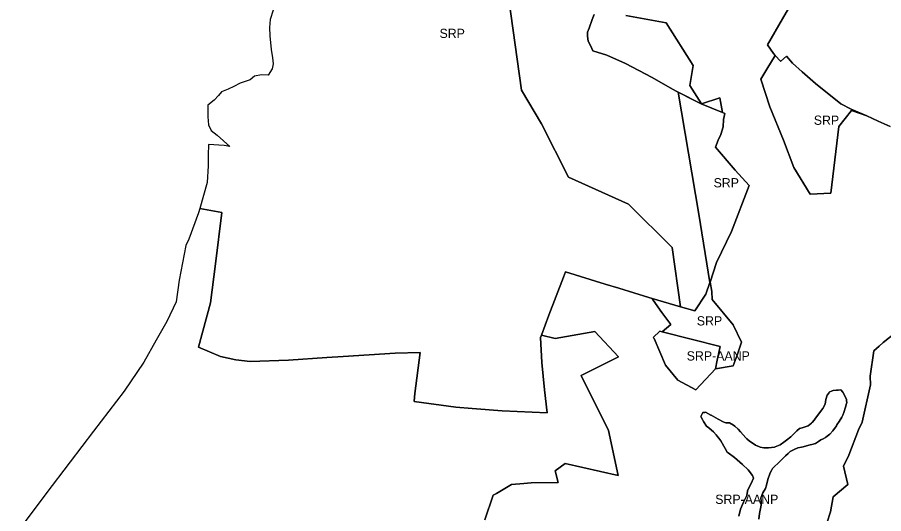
# Model space of a CAD drawing. Extents: x 598968 to 613553, y 4409678 to 4430833.
# Drawn here: x 599131 to 600257, y 4412632 to 4413278 of the extents above; entities that cross this region are included whole.
import ezdxf

# ---------------------------------------------------------------- set-up
doc = ezdxf.new("R2010")
doc.units = 0
for name, color, linetype in [('Sòl Rústic Comú', 7, 'Continuous'), ('Sòl Rústic Protegit', 7, 'Continuous'), ('Sòl Rústic Protegit - Alt Nivell de Protecció', 7, 'Continuous')]:
    doc.layers.add(name, color=color, linetype=linetype)

msp = doc.modelspace()

# ---------------------------------------------------------------- linework, layer by layer
at = {"layer": 'Sòl Rústic Comú'}
for points in [[(599755.6005, 4413400.6832), (599786.0375, 4413182.6832), (599812.1627, 4413139.1832), (599846.9753, 4413069.683), (599925.3509, 4413034.6832), (599981.9763, 4412978.1832), (599992.9539, 4412901.1182), (599992.9549, 4412901.1104), (600011.6013, 4412895.6832), (600011.6055, 4412895.6896), (600025.7265, 4412917.6832), (600031.1641, 4412932.6832), (600016.7893, 4413021.6832), (599989.7271, 4413180.1834), (600019.7275, 4413165.1834), (600010.2289, 4413169.97), (600010.2177, 4413169.9758), (599987.9771, 4413181.1834), (599987.8521, 4413181.1834), (599982.2897, 4413184.1834), (599955.9145, 4413199.1834), (599921.4141, 4413217.6834), (599896.9139, 4413228.1834), (599878.6637, 4413234.1832), (599876.4137, 4413240.1832), (599872.6013, 4413246.6832), (599871.7887, 4413253.1832), (599871.9763, 4413258.1832), (599873.8513, 4413263.6834), (599877.9763, 4413274.6834), (599880.4139, 4413281.1834)], [(600142.9595, 4413305.8956), (600116.0413, 4413259.1836), (600115.9789, 4413258.6836), (600115.6037, 4413258.1836), (600106.1037, 4413241.6836), (600113.5411, 4413230.6836), (600116.0017, 4413228.0936), (600123.0413, 4413220.6836), (600123.1375, 4413220.767), (600130.5413, 4413227.1836), (600130.6763, 4413227.033), (600138.6039, 4413218.1836), (600151.1039, 4413206.6836), (600168.4165, 4413191.6836), (600201.3543, 4413165.1836), (600214.7919, 4413158.1836), (600234.9225, 4413149.3164), (600249.9797, 4413142.6838), (600265.4173, 4413135.6838)]]:
    msp.add_lwpolyline(points, dxfattribs=at)
at = {"layer": 'Sòl Rústic Protegit'}
for points in [[(599463.4101, 4413286.8002), (599459.4201, 4413274.5902), (599458.6101, 4413264.2202), (599458.8301, 4413253.3902), (599460.7501, 4413235.6502), (599462.1901, 4413225.0602), (599463.1501, 4413217.1302), (599462.0201, 4413210.7002), (599456.6201, 4413202.2702), (599448.1401, 4413202.8502), (599439.1001, 4413201.2302), (599433.2001, 4413196.4202), (599420.3901, 4413191.7802), (599412.0101, 4413187.6802), (599404.8001, 4413184.3502), (599396.1101, 4413180.7202), (599392.0701, 4413175.9902), (599386.6001, 4413169.6902), (599378.4501, 4413163.3602), (599378.4201, 4413148.3602), (599379.1001, 4413137.9302), (599382.6201, 4413130.6002), (599390.5101, 4413124.2902), (599407.0701, 4413109.7702), (599399.4901, 4413110.8202), (599378.9501, 4413112.1802), (599378.9001, 4413098.2602), (599378.5001, 4413084.6202), (599377.4301, 4413062.9802), (599367.7943, 4413029.0972), (599396.3455, 4413023.6824), (599396.3429, 4413023.6624), (599388.0951, 4412957.1824), (599381.6573, 4412906.1822), (599366.0319, 4412848.6822), (599394.6571, 4412836.6822), (599394.8529, 4412836.6384), (599414.7199, 4412832.1822), (599433.4075, 4412830.1822), (599483.3455, 4412831.6824), (599533.0961, 4412835.1824), (599554.3463, 4412836.6824), (599622.0345, 4412840.6826), (599654.3475, 4412841.6826), (599654.3381, 4412841.6102), (599647.4721, 4412788.1826), (599646.4721, 4412778.1826), (599646.7217, 4412778.148), (599700.7227, 4412770.6826), (599722.0979, 4412768.6826), (599761.0983, 4412765.6826), (599819.4739, 4412763.1828), (599815.9115, 4412793.1828), (599812.6615, 4412828.6828), (599810.7867, 4412861.1828), (599811.9177, 4412864.1638), (599821.7969, 4412890.2028), (599840.5729, 4412939.6932), (599843.2247, 4412946.683), (599843.4637, 4412946.609), (599894.7429, 4412930.74), (599912.4379, 4412925.264), (599951.4757, 4412913.183), (599956.1407, 4412911.8254), (599992.9549, 4412901.1104), (599992.9539, 4412901.1182), (599981.9763, 4412978.1832), (599925.3509, 4413034.6832), (599846.9753, 4413069.683), (599812.1627, 4413139.1832), (599786.0375, 4413182.6832), (599755.6005, 4413400.6832)], [(599880.4139, 4413281.1834), (599877.9763, 4413274.6834), (599873.8513, 4413263.6834), (599871.9763, 4413258.1832), (599871.7887, 4413253.1832), (599872.6013, 4413246.6832), (599876.4137, 4413240.1832), (599878.6637, 4413234.1832), (599896.9139, 4413228.1834), (599921.4141, 4413217.6834), (599955.9145, 4413199.1834), (599982.2897, 4413184.1834), (599987.8521, 4413181.1834), (599987.9771, 4413181.1834), (600010.2177, 4413169.9758), (600010.2289, 4413169.97), (600019.7275, 4413165.1834), (600047.2301, 4413153.935), (600043.7583, 4413172.9926), (600020.1801, 4413165.0098), (600005.0801, 4413188.9684), (600009.2841, 4413215.0342), (599973.9693, 4413270.529), (599921.8377, 4413279.7782)], [(599738.3677, 4412624.0098), (599749.3051, 4412656.0098), (599753.4391, 4412658.4468), (599773.0551, 4412670.0098), (599789.1901, 4412671.2754), (599798.5551, 4412672.0098), (599833.7781, 4412672.4704), (599829.9239, 4412687.8856), (599843.0269, 4412697.1348), (599911.6245, 4412681.7196), (599899.2923, 4412740.2972), (599863.8375, 4412811.9778), (599912.3953, 4412835.8712), (599881.5649, 4412869.0138), (599829.9301, 4412860.0098), (599811.9177, 4412864.1638), (599810.7867, 4412861.1828), (599812.6615, 4412828.6828), (599815.9115, 4412793.1828), (599819.4739, 4412763.1828), (599761.0983, 4412765.6826), (599722.0979, 4412768.6826), (599700.7227, 4412770.6826), (599646.7217, 4412778.148), (599646.4721, 4412778.1826), (599647.4721, 4412788.1826), (599654.3381, 4412841.6102), (599654.3475, 4412841.6826), (599622.0345, 4412840.6826), (599554.3463, 4412836.6824), (599533.0961, 4412835.1824), (599483.3455, 4412831.6824), (599433.4075, 4412830.1822), (599414.7199, 4412832.1822), (599394.8529, 4412836.6384), (599394.6571, 4412836.6822), (599366.0319, 4412848.6822), (599381.6573, 4412906.1822), (599388.0951, 4412957.1824), (599396.3429, 4413023.6624), (599367.7887, 4413029.0776), (599366.1201, 4413023.2102), (599353.4701, 4412989.2102), (599349.8101, 4412980.9202), (599340.8401, 4412935.8202), (599337.0901, 4412907.7102), (599324.7901, 4412882.0302), (599311.2201, 4412857.5302), (599295.1401, 4412829.2002), (599269.6901, 4412791.2102), (599229.7201, 4412739.3002), (599199.4401, 4412699.3402), (599167.4801, 4412657.9802), (599130.5701, 4412607.8402)], [(600283.1801, 4412876.0098), (600256.4927, 4412854.5098), (600250.9927, 4412850.0098), (600244.1177, 4412844.0098), (600239.6177, 4412811.0098), (600240.0551, 4412799.5098), (600229.0551, 4412751.0098), (600224.3051, 4412741.0098), (600211.4927, 4412708.0098), (600204.8677, 4412694.0098), (600210.1729, 4412669.845), (600191.1177, 4412654.0098), (600187.9927, 4412634.5098), (600182.9301, 4412619.51)]]:
    msp.add_lwpolyline(points, dxfattribs=at)
for points in [[(600234.9225, 4413149.3164), (600214.7919, 4413158.1836), (600201.3543, 4413165.1836), (600168.4165, 4413191.6836), (600151.1039, 4413206.6836), (600138.6039, 4413218.1836), (600130.6763, 4413227.033), (600130.5413, 4413227.1836), (600123.1375, 4413220.767), (600123.0413, 4413220.6836), (600116.0017, 4413228.0936), (600105.1391, 4413209.9892), (600097.3051, 4413197.0098), (600108.8117, 4413161.1548), (600126.5285, 4413117.7792), (600139.9687, 4413082.3458), (600161.3511, 4413047.5232), (600188.2315, 4413048.745), (600198.6801, 4413135.5098), (600215.1121, 4413156.2674)], [(600019.7275, 4413165.1834), (599989.7271, 4413180.1834), (600016.7893, 4413021.6832), (600031.1641, 4412932.6832), (600031.3321, 4412933.1896), (600039.7893, 4412958.6832), (600059.2273, 4412999.1834), (600081.9151, 4413058.6834), (600064.0401, 4413078.6834), (600038.2275, 4413108.6834), (600041.9775, 4413117.6834), (600045.2275, 4413125.1834), (600048.2277, 4413135.1834), (600048.9151, 4413144.6834), (600050.2903, 4413152.6834), (600047.2301, 4413153.935)], [(600038.4927, 4412820.51), (600061.1515, 4412824.3098), (600066.5469, 4412838.1836), (600071.9423, 4412855.1402), (600061.1515, 4412877.4922), (600033.8677, 4412910.5098), (600033.4927, 4412921.0098), (600031.3321, 4412933.1896), (600031.1641, 4412932.6832), (600025.7265, 4412917.6832), (600011.6055, 4412895.6896), (600011.6013, 4412895.6832), (599992.9549, 4412901.1104), (599956.1407, 4412911.8254), (599957.0993, 4412909.864), (599968.6607, 4412893.6782), (599980.2219, 4412878.263), (599969.1471, 4412868.6436), (600044.3051, 4412849.5102), (600040.6801, 4412831.5102)]]:
    msp.add_lwpolyline(points, close=True, dxfattribs=at)
at = {"layer": 'Sòl Rústic Protegit - Alt Nivell de Protecció'}
for points in [[(600265.4173, 4413135.6838), (600249.9797, 4413142.6838), (600234.9225, 4413149.3164), (600215.1121, 4413156.2674), (600198.6801, 4413135.5098), (600188.2315, 4413048.745), (600161.3511, 4413047.5232), (600139.9687, 4413082.3458), (600126.5285, 4413117.7792), (600108.8117, 4413161.1548), (600097.3051, 4413197.0098), (600105.1391, 4413209.9892), (600116.0017, 4413228.0936), (600113.5411, 4413230.6836), (600106.1037, 4413241.6836), (600115.6037, 4413258.1836), (600115.9789, 4413258.6836), (600116.0413, 4413259.1836), (600142.9595, 4413305.8956)], [(599921.8377, 4413279.7782), (599973.9693, 4413270.529), (600009.2841, 4413215.0342), (600005.0801, 4413188.9684), (600020.1801, 4413165.0098), (600043.7583, 4413172.9926), (600047.2301, 4413153.935), (600050.2903, 4413152.6834), (600048.9151, 4413144.6834), (600048.2277, 4413135.1834), (600045.2275, 4413125.1834), (600041.9775, 4413117.6834), (600038.2275, 4413108.6834), (600064.0401, 4413078.6834), (600081.9151, 4413058.6834), (600059.2273, 4412999.1834), (600039.7893, 4412958.6832), (600031.3321, 4412933.1896), (600033.4927, 4412921.0098), (600033.8677, 4412910.5098), (600061.1515, 4412877.4922), (600071.9423, 4412855.1402), (600066.5469, 4412838.1836), (600061.1515, 4412824.3098), (600038.4927, 4412820.51), (600012.6801, 4412793.0102), (599989.1801, 4412805.5102), (599973.1177, 4412825.0102), (599958.3677, 4412860.01), (599957.4301, 4412861.0102), (599965.7427, 4412869.5102), (599969.1471, 4412868.6436), (599980.2219, 4412878.263), (599968.6607, 4412893.6782), (599957.0993, 4412909.864), (599956.1407, 4412911.8254), (599951.4757, 4412913.183), (599912.4379, 4412925.264), (599894.7429, 4412930.74), (599843.4637, 4412946.609), (599843.2247, 4412946.683), (599840.5729, 4412939.6932), (599821.7969, 4412890.2028), (599811.9177, 4412864.1638), (599829.9301, 4412860.0098), (599881.5649, 4412869.0138), (599912.3953, 4412835.8712), (599863.8375, 4412811.9778), (599899.2923, 4412740.2972), (599911.6245, 4412681.7196), (599843.0269, 4412697.1348), (599829.9239, 4412687.8856), (599833.7781, 4412672.4704), (599798.5551, 4412672.0098), (599789.1901, 4412671.2754), (599773.0551, 4412670.0098), (599753.4391, 4412658.4468), (599749.3051, 4412656.0098), (599738.3677, 4412624.0098)], [(600182.9301, 4412619.51), (600187.9927, 4412634.5098), (600191.1177, 4412654.0098), (600210.1729, 4412669.845), (600204.8677, 4412694.0098), (600211.4927, 4412708.0098), (600224.3051, 4412741.0098), (600229.0551, 4412751.0098), (600240.0551, 4412799.5098), (600239.6177, 4412811.0098), (600244.1177, 4412844.0098), (600250.9927, 4412850.0098), (600256.4927, 4412854.5098), (600283.1801, 4412876.0098)], [(600094.8001, 4412625.0302), (600095.4001, 4412632.1302), (600097.6781, 4412643.102), (600097.5557, 4412648.4874), (600097.5551, 4412648.5098), (600097.1801, 4412652.5098), (600097.4841, 4412653.7258), (600099.7801, 4412659.2602), (600103.5201, 4412665.0102), (600104.4459, 4412668.996), (600106.2427, 4412676.5098), (600109.4927, 4412685.0098), (600111.0483, 4412688.3286), (600112.3051, 4412691.0098), (600122.3051, 4412700.5098), (600129.4927, 4412707.5098), (600132.6071, 4412710.3646), (600135.4927, 4412713.0098), (600140.6987, 4412715.338), (600145.5551, 4412717.5098), (600150.0561, 4412718.51), (600152.3051, 4412719.0098), (600156.4749, 4412720.1762), (600161.2427, 4412721.5098), (600163.4253, 4412722.1334), (600168.2427, 4412723.5098), (600172.2323, 4412726.0978), (600175.1801, 4412728.0098), (600178.1667, 4412729.4434), (600181.4301, 4412731.0098), (600183.6075, 4412732.8116), (600186.8701, 4412735.2602), (600190.7101, 4412739.9902), (600195.4401, 4412746.4902), (600196.2409, 4412747.7616), (600198.9801, 4412752.1102), (600202.5201, 4412757.7202), (600203.7273, 4412760.2662), (600205.1801, 4412763.5098), (600207.2427, 4412770.5098), (600208.6891, 4412775.4686), (600208.9913, 4412776.5294), (600208.8307, 4412778.8416), (600208.6801, 4412781.0098), (600203.6801, 4412790.0098), (600201.3677, 4412793.0098), (600197.9219, 4412792.7036), (600195.7427, 4412792.5098), (600191.2171, 4412792.1076), (600190.1177, 4412792.0098), (600186.3051, 4412790.0098), (600185.4969, 4412788.7782), (600183.6801, 4412786.0098), (600181.8677, 4412780.5098), (600180.8677, 4412774.5098), (600178.0551, 4412769.0098), (600172.3677, 4412761.5098), (600167.6801, 4412755.0098), (600166.7601, 4412753.8676), (600164.0551, 4412750.5098), (600162.9241, 4412749.6682), (600158.6801, 4412746.5098), (600152.4927, 4412744.0098), (600147.9927, 4412743.0098), (600147.6413, 4412742.7544), (600143.8677, 4412740.0098), (600140.9977, 4412736.919), (600140.6001, 4412736.5202), (600140.1685, 4412736.027), (600136.4301, 4412732.0098), (600130.5551, 4412727.5098), (600127.2075, 4412724.999), (600122.5551, 4412721.5098), (600116.0257, 4412718.8538), (600115.1801, 4412718.5098), (600107.2427, 4412717.5098), (600100.9927, 4412717.5098), (600096.3051, 4412718.5098), (600095.5523, 4412718.8268), (600090.3677, 4412721.0098), (600083.5081, 4412725.9176), (600082.6801, 4412726.5098), (600078.8677, 4412729.5098), (600077.5655, 4412730.899), (600074.1801, 4412734.5098), (600070.7065, 4412738.6782), (600067.9301, 4412742.0098), (600063.4927, 4412746.0098), (600061.7385, 4412747.0212), (600056.5701, 4412750.0702), (600053.6227, 4412750.0098), (600051.6801, 4412750.0098), (600050.5885, 4412750.4616), (600048.0801, 4412751.5802), (600041.8201, 4412755.0302), (600032.6191, 4412760.0096), (600032.4355, 4412760.1096), (600025.3051, 4412764.0098), (600024.2737, 4412763.8598), (600021.8677, 4412763.5098), (600019.1079, 4412758.6038), (600019.0551, 4412758.5098), (600019.0875, 4412758.4538), (600021.3393, 4412754.5508), (600022.8051, 4412752.0098), (600026.4927, 4412746.0098), (600029.7427, 4412743.5098), (600033.2755, 4412740.471), (600035.5551, 4412738.5098), (600039.2675, 4412734.4262), (600040.5551, 4412733.0098), (600042.4921, 4412730.4272), (600045.0801, 4412726.8902), (600050.8401, 4412716.9502), (600053.6501, 4412712.0102), (600054.6711, 4412711.2598), (600062.9301, 4412705.1902), (600073.2601, 4412696.0302), (600080.6501, 4412689.2402), (600086.5501, 4412681.5602), (600087.8401, 4412678.1002), (600087.8367, 4412678.0928), (600084.6601, 4412671.2402), (600081.5001, 4412665.7302), (600080.1365, 4412661.604), (600079.9501, 4412661.0402), (600079.5145, 4412658.8578), (600078.8501, 4412655.5302), (600077.3201, 4412652.2302), (600076.0061, 4412649.7002), (600074.5101, 4412646.8202), (600070.9501, 4412638.0002), (600068.8401, 4412628.8002)], [(600068.8401, 4412628.8002), (600070.9501, 4412638.0002), (600074.5101, 4412646.8202), (600076.0061, 4412649.7002), (600077.3201, 4412652.2302), (600078.8501, 4412655.5302), (600079.5145, 4412658.8578), (600079.9501, 4412661.0402), (600080.1365, 4412661.604), (600081.5001, 4412665.7302), (600084.6601, 4412671.2402), (600087.8367, 4412678.0928), (600087.8401, 4412678.1002), (600086.5501, 4412681.5602), (600080.6501, 4412689.2402), (600073.2601, 4412696.0302), (600062.9301, 4412705.1902), (600054.6711, 4412711.2598), (600053.6501, 4412712.0102), (600050.8401, 4412716.9502), (600045.0801, 4412726.8902), (600042.4921, 4412730.4272), (600040.5551, 4412733.0098), (600039.2675, 4412734.4262), (600035.5551, 4412738.5098), (600033.2755, 4412740.471), (600029.7427, 4412743.5098), (600026.4927, 4412746.0098), (600022.8051, 4412752.0098), (600021.3393, 4412754.5508), (600019.0875, 4412758.4538), (600019.0551, 4412758.5098), (600019.1079, 4412758.6038), (600021.8677, 4412763.5098), (600024.2737, 4412763.8598), (600025.3051, 4412764.0098), (600032.4355, 4412760.1096), (600032.6191, 4412760.0096), (600041.8201, 4412755.0302), (600048.0801, 4412751.5802), (600050.5885, 4412750.4616), (600051.6801, 4412750.0098), (600053.6227, 4412750.0098), (600056.5701, 4412750.0702), (600061.7385, 4412747.0212), (600063.4927, 4412746.0098), (600067.9301, 4412742.0098), (600070.7065, 4412738.6782), (600074.1801, 4412734.5098), (600077.5655, 4412730.899), (600078.8677, 4412729.5098), (600082.6801, 4412726.5098), (600083.5081, 4412725.9176), (600090.3677, 4412721.0098), (600095.5523, 4412718.8268), (600096.3051, 4412718.5098), (600100.9927, 4412717.5098), (600107.2427, 4412717.5098), (600115.1801, 4412718.5098), (600116.0257, 4412718.8538), (600122.5551, 4412721.5098), (600127.2075, 4412724.999), (600130.5551, 4412727.5098), (600136.4301, 4412732.0098), (600140.1685, 4412736.027), (600140.6001, 4412736.5202), (600140.9977, 4412736.919), (600143.8677, 4412740.0098), (600147.6413, 4412742.7544), (600147.9927, 4412743.0098), (600152.4927, 4412744.0098), (600158.6801, 4412746.5098), (600162.9241, 4412749.6682), (600164.0551, 4412750.5098), (600166.7601, 4412753.8676), (600167.6801, 4412755.0098), (600172.3677, 4412761.5098), (600178.0551, 4412769.0098), (600180.8677, 4412774.5098), (600181.8677, 4412780.5098), (600183.6801, 4412786.0098), (600185.4969, 4412788.7782), (600186.3051, 4412790.0098), (600190.1177, 4412792.0098), (600191.2171, 4412792.1076), (600195.7427, 4412792.5098), (600197.9219, 4412792.7036), (600201.3677, 4412793.0098), (600203.6801, 4412790.0098), (600208.6801, 4412781.0098), (600208.8307, 4412778.8416), (600208.9913, 4412776.5294), (600208.6891, 4412775.4686), (600207.2427, 4412770.5098), (600205.1801, 4412763.5098), (600203.7273, 4412760.2662), (600202.5201, 4412757.7202), (600198.9801, 4412752.1102), (600196.2409, 4412747.7616), (600195.4401, 4412746.4902), (600190.7101, 4412739.9902), (600186.8701, 4412735.2602), (600183.6075, 4412732.8116), (600181.4301, 4412731.0098), (600178.1667, 4412729.4434), (600175.1801, 4412728.0098), (600172.2323, 4412726.0978), (600168.2427, 4412723.5098), (600163.4253, 4412722.1334), (600161.2427, 4412721.5098), (600156.4749, 4412720.1762), (600152.3051, 4412719.0098), (600150.0561, 4412718.51), (600145.5551, 4412717.5098), (600140.6987, 4412715.338), (600135.4927, 4412713.0098), (600132.6071, 4412710.3646), (600129.4927, 4412707.5098), (600122.3051, 4412700.5098), (600112.3051, 4412691.0098), (600111.0483, 4412688.3286), (600109.4927, 4412685.0098), (600106.2427, 4412676.5098), (600104.4459, 4412668.996), (600103.5201, 4412665.0102), (600099.7801, 4412659.2602), (600097.4841, 4412653.7258), (600097.1801, 4412652.5098), (600097.5551, 4412648.5098), (600097.5557, 4412648.4874), (600097.6781, 4412643.102), (600095.4001, 4412632.1302), (600094.8001, 4412625.0302)]]:
    msp.add_lwpolyline(points, dxfattribs=at)
msp.add_lwpolyline([(599969.1471, 4412868.6436), (599965.7427, 4412869.5102), (599957.4301, 4412861.0102), (599958.3677, 4412860.01), (599973.1177, 4412825.0102), (599989.1801, 4412805.5102), (600012.6801, 4412793.0102), (600038.4927, 4412820.51), (600040.6801, 4412831.5102), (600044.3051, 4412849.5102)], close=True, dxfattribs=at)

# ---------------------------------------------------------------- texts
at = {"layer": 'Sòl Rústic Protegit'}
for p in [(599679.4934, 4413250.7098), (600166.1138, 4413137.8084), (600035.8211, 4413056.4333), (600014.0415, 4412876.8498)]:
    msp.add_text('SRP', height=12, dxfattribs=at).set_placement(p)
at = {"layer": 'Sòl Rústic Protegit - Alt Nivell de Protecció'}
for p in [(600000.8676, 4412831.2602), (600037.9646, 4412644.7846)]:
    msp.add_text('SRP-AANP', height=12, dxfattribs=at).set_placement(p)

doc.saveas('drawing.dxf')
